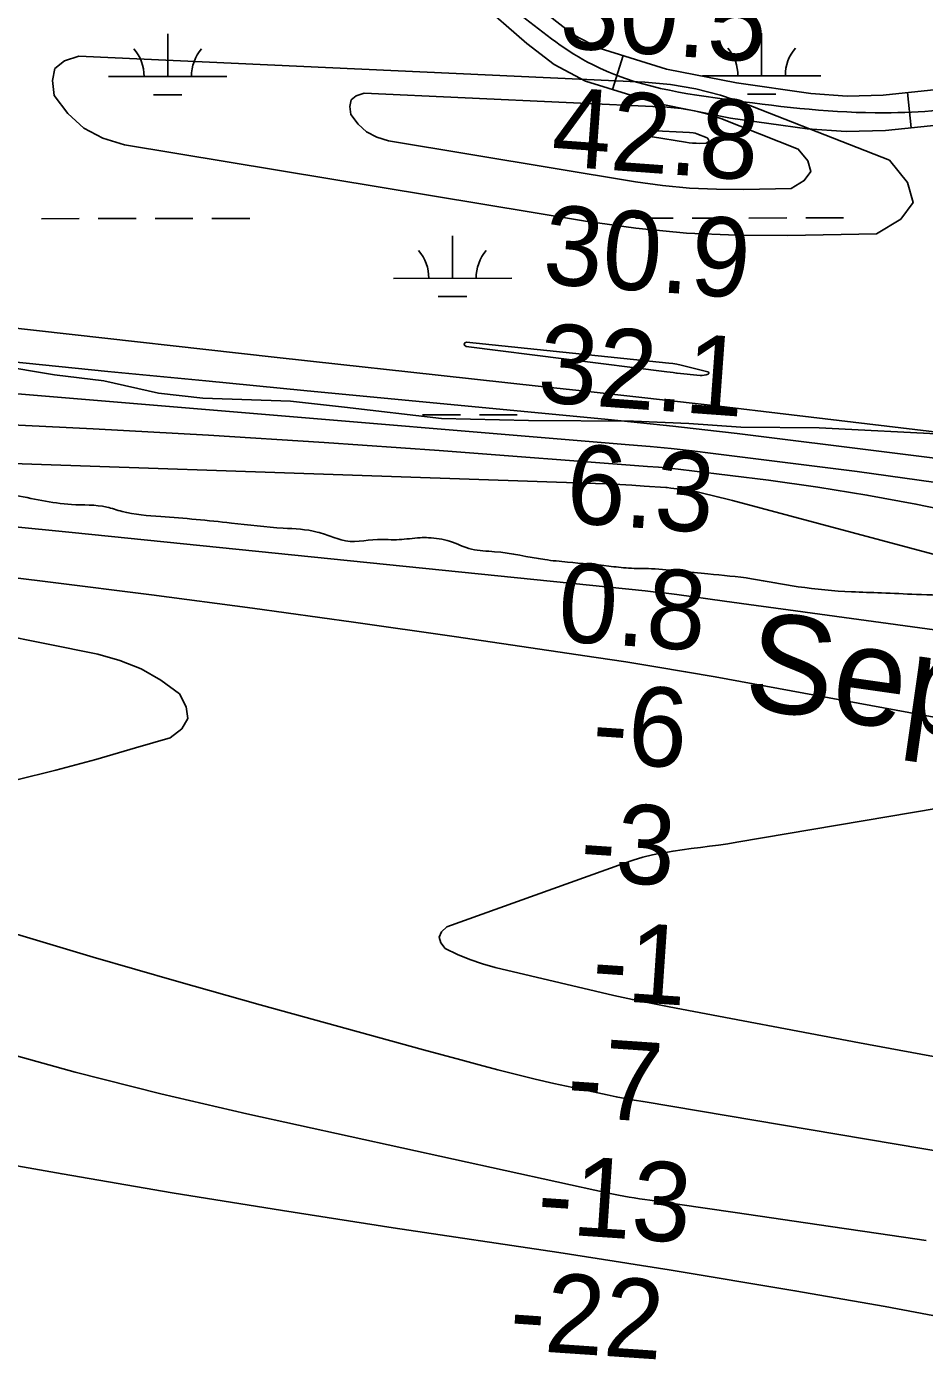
# Model space of a CAD drawing. Extents: x 3297753 to 3335611, y 652252 to 677623.
# Drawn here: x 3330463 to 3331222, y 660950 to 662077 of the extents above; entities that cross this region are included whole.
import ezdxf

# ---------------------------------------------------------------- set-up
doc = ezdxf.new("R2010")
doc.units = 0
for name, color, linetype in [('V-RIVR-EDGE', 7, 'Continuous'), ('V-RIVR-IDEN', 7, 'Continuous'), ('V-RIVR-RANG', 7, 'Continuous'), ('V-ROAD-CNTR', 7, 'Continuous'), ('V-SITE-VEGE', 7, 'Continuous'), ('V-TOPO-DPTH', 7, 'Continuous'), ('V-TOPO-MAJR', 7, 'Continuous'), ('V-TOPO-MINR', 7, 'Continuous'), ('V-TOPO-WATR', 7, 'Continuous'), ('V-WETL-SWMP', 7, 'Continuous')]:
    doc.layers.add(name, color=color, linetype=linetype)

msp = doc.modelspace()

# ---------------------------------------------------------------- linework, layer by layer
at = {"layer": 'V-RIVR-EDGE'}
for points in [[(3331038.8, 661614.3), (3331015.5, 661616.5), (3330991.1, 661618.6), (3330971.6, 661619.1), (3330955, 661620.8), (3330920.2, 661624.2), (3330900.8, 661626.3), (3330858.5, 661633), (3330839, 661635.1), (3330820.4, 661641.8), (3330802.6, 661644.8), (3330795.5, 661644.8), (3330777.7, 661643.2), (3330759.5, 661643.2), (3330728.8, 661642.9), (3330721.8, 661645.4), (3330715.5, 661647.5), (3330708.5, 661649.6), (3330679.9, 661652.9), (3330636, 661657.2), (3330576.3, 661662.7), (3330543.6, 661667), (3330530.7, 661670.7), (3330500.9, 661672.9), (3330450.8, 661680.9), (3330395.2, 661686.8), (3330354.6, 661693.1), (3330298.3, 661702), (3330271.8, 661703.3), (3330255.6, 661704.6), (3330226.2, 661711.3), (3330209.2, 661713.4), (3330195.1, 661713.8), (3330163.2, 661712.2), (3330101.4, 661712.8), (3330065.4, 661715), (3330053.8, 661717.9), (3330048.8, 661722.1), (3330042.6, 661727.9), (3330032.3, 661733.7), (3330000.8, 661739.2), (3329971.4, 661740.5), (3329959.7, 661738.9), (3329936.5, 661734.8), (3329919.5, 661731.1), (3329896.7, 661731.6), (3329881.4, 661732.8), (3329863.6, 661730.4), (3329856.9, 661734.6), (3329852, 661735.4), (3329837, 661735), (3329820.5, 661737.1), (3329797.3, 661739.3), (3329766.6, 661738.9), (3329750, 661741.5), (3329714, 661745.7), (3329707.8, 661747.4), (3329704, 661754.4), (3329697, 661756.9), (3329690.4, 661751.5), (3329679.2, 661752.4), (3329644.8, 661757.5), (3329618.7, 661762.5), (3329571, 661772.2), (3329537.1, 661776.8), (3329474.5, 661784.8), (3329449.2, 661788.6), (3329412.3, 661794.1), (3329395.8, 661795), (3329382.1, 661795), (3329372.1, 661795), (3329344.4, 661797.6), (3329327.8, 661798.5), (3329318.7, 661797.6), (3329274.3, 661798.2), (3329252.8, 661801.5), (3329195.6, 661807.5), (3329121, 661818.9), (3329075, 661824.8), (3329036.5, 661834.8), (3329003.4, 661842.8), (3328965.2, 661845.4), (3328929.2, 661847.1), (3328910.1, 661848.4), (3328879.1, 661857.2), (3328826.4, 661865.6), (3328781.7, 661870.7), (3328715.8, 661878.7), (3328661.9, 661882.2), (3328658.2, 661885.1), (3328657, 661889.6), (3328635.8, 661889.7), (3328604.4, 661895.2), (3328596.9, 661896), (3328588.6, 661895.2), (3328582, 661895.6), (3328549.7, 661901.9), (3328499.9, 661905.8), (3328480.5, 661910), (3328466, 661917.1), (3328455.2, 661918.3), (3328428.3, 661922.1), (3328418.7, 661923), (3328415.4, 661918.8), (3328409.6, 661918), (3328403.4, 661918.5), (3328401.7, 661921.4), (3328394.7, 661928), (3328342.1, 661938.9), (3328293.2, 661948.6), (3328270.8, 661953.2), (3328208.3, 661968.7), (3328152.4, 661978.3), (3328103.1, 661985.1), (3328040.5, 661995.2), (3327953.1, 662008.7), (3327892.6, 662016.3), (3327875.2, 662015.5), (3327861.1, 662010.6), (3327855.3, 662009.3), (3327844.1, 662010.6), (3327834.5, 662016), (3327815.1, 662023.1), (3327799.3, 662025.2), (3327779, 662028.6), (3327711.5, 662036.6), (3327562.8, 662061.9), (3327513, 662069), (3327479.1, 662074.5), (3327443, 662080), (3327407, 662084.2), (3327362.6, 662088.9), (3327314.1, 662089), (3327294.7, 662089.5), (3327271.4, 662092), (3327231.3, 662096.7), (3327193.1, 662101.7), (3327145.9, 662108.9), (3327115.7, 662116), (3327063.5, 662123.2), (3327027, 662126.2), (3326973.5, 662133.8), (3326935.8, 662138.4), (3326889.8, 662141)], [(3333420.3, 661275.6), (3333378.9, 661280.3), (3333334.2, 661289.9), (3333278.3, 661305.4), (3333241, 661315), (3333207.8, 661316.8), (3333161.8, 661316.9), (3333146.1, 661320.2), (3333110.5, 661336.5), (3333086.5, 661342.3), (3333031, 661354.1), (3332993.2, 661360.8), (3332954.3, 661368.4), (3332920.3, 661372.6), (3332882.6, 661372.3), (3332855.7, 661376.5), (3332813.8, 661385.7), (3332750, 661397.9), (3332712.7, 661403.4), (3332668, 661410.1), (3332617.4, 661413.6), (3332570.6, 661416.2), (3332532.1, 661420), (3332493.1, 661425.5), (3332440.5, 661429.7), (3332391.2, 661434), (3332338.2, 661443.7), (3332270.2, 661456.7), (3332231.7, 661463.4), (3332143.4, 661477.7), (3332084.2, 661489.5), (3332034.9, 661499.1), (3332006.7, 661505), (3331963.2, 661510.1), (3331877.9, 661519.4), (3331829, 661524.1), (3331785.4, 661530), (3331735.7, 661534.7), (3331691, 661538.1), (3331643.3, 661543.6), (3331608.9, 661542.5), (3331576.6, 661543.8), (3331553.4, 661543.8), (3331526, 661545.6), (3331466.8, 661554.4), (3331429.1, 661559.1), (3331416.2, 661559.9), (3331407.5, 661562.4), (3331400.9, 661563.7), (3331375.2, 661567.9), (3331347.4, 661573.8), (3331322.6, 661580.9), (3331292.4, 661587.6), (3331260.5, 661593.9), (3331250.5, 661595.2), (3331214.9, 661596.9), (3331185.4, 661598.2), (3331160.2, 661599.1), (3331115, 661603.4), (3331075.6, 661610.1), (3331038.8, 661614.3)]]:
    msp.add_spline(points, degree=3, dxfattribs=at)
at = {"layer": 'V-ROAD-CNTR'}
for p, q in [((3330967.1, 662052.3), (3330958.2, 662023.6)), ((3331207.3, 662021), (3331210.4, 661991.2))]:
    msp.add_line(p, q, dxfattribs=at)
for points in [[(3330844.4, 662098.5), (3330885.6, 662062.6), (3330908.7, 662044.6), (3330935.4, 662030.7), (3330996.3, 662011.8), (3331057.9, 661999.5), (3331122.6, 661990.5), (3331155.7, 661988.1), (3331188.8, 661988.9), (3331281.1, 661998.5)], [(3330904.7, 662085.8), (3330925, 662069.9), (3330946.8, 662058.6), (3331003.7, 662040.9), (3331062.9, 662029.1), (3331125.7, 662020.3), (3331156.4, 662018.1), (3331186.9, 662018.9), (3331277.7, 662028.3)]]:
    msp.add_lwpolyline(points, dxfattribs=at)
msp.add_spline([(3328023, 662390.8), (3328495.8, 662335.5), (3329060, 662301.1), (3329435.1, 662310.6), (3329616.6, 662316.2), (3329714.4, 662319.3), (3329771.8, 662311.2), (3329825.2, 662280), (3329861.1, 662218.4), (3329893.4, 662173), (3329949.2, 662161), (3330067.7, 662144.1), (3330256.8, 662152.9), (3330465.5, 662159.9), (3330666.4, 662160.9), (3330821.1, 662128.7), (3330941.1, 662044.6), (3331060.4, 662014.3), (3331187.9, 662003.9), (3331370.8, 662025), (3331521.6, 662046.5), (3331735.9, 662062.2), (3331979.5, 662091.2), (3332173.6, 662104.2), (3332344.3, 662126.6), (3332611.7, 662193.4), (3332889.9, 662244.8), (3333149.7, 662275.7), (3333340.8, 662299.8), (3333416.4, 662311.3)], degree=3, dxfattribs=at)
at = {"layer": 'V-SITE-VEGE'}
for p, q in [((3330486.6, 661782.4), (3330432.8, 661791.4)), ((3330528.1, 661777.3), (3330486.6, 661782.4)), ((3330574.3, 661767), (3330528.1, 661777.3)), ((3330611.9, 661762.6), (3330574.3, 661767)), ((3330686.1, 661760.1), (3330611.9, 661762.6)), ((3330731.6, 661755.1), (3330686.1, 661760.1)), ((3330813.7, 661745.6), (3330731.6, 661755.1)), ((3330887.1, 661744), (3330813.7, 661745.6)), ((3330975.8, 661743.4), (3330887.1, 661744)), ((3331022.6, 661741.2), (3330975.8, 661743.4)), ((3331066.5, 661738.2), (3331022.6, 661741.2)), ((3331132.7, 661737.7), (3331066.5, 661738.2)), ((3331242.9, 661732.1), (3331132.7, 661737.7))]:
    msp.add_line(p, q, dxfattribs=at)
at = {"layer": 'V-TOPO-DPTH'}
for points in [[(3331807.9, 661488), (3331160.2, 661576.5), (3331133.3, 661580.2), (3331106.5, 661583.8), (3331079.6, 661587.5), (3331052.8, 661591.2), (3331012.5, 661596.8), (3331005.8, 661597.6), (3330999.1, 661598.5), (3330992.4, 661599.2), (3330985.7, 661600), (3330501.5, 661649.2), (3330447.6, 661654.7), (3330393.8, 661660.2), (3330339.9, 661665.8), (3330286.1, 661671.5), (3330182.4, 661682.4), (3330178.4, 661682.8), (3330176.4, 661683.1), (3330174.4, 661683.3), (3329582.5, 661752.4), (3329548, 661756.5), (3329513.6, 661760.5), (3329479.1, 661764.6)], [(3331807.9, 661488), (3331160.2, 661576.5), (3331133.3, 661580.2), (3331106.5, 661583.8), (3331079.6, 661587.5), (3331052.8, 661591.2), (3331012.5, 661596.8), (3331005.8, 661597.6), (3330999.1, 661598.5), (3330992.4, 661599.2), (3330985.7, 661600), (3330501.5, 661649.2), (3330447.6, 661654.7), (3330393.8, 661660.2), (3330339.9, 661665.8), (3330286.1, 661671.5), (3330182.4, 661682.4), (3330178.4, 661682.8), (3330176.4, 661683.1), (3330174.4, 661683.3), (3329582.5, 661752.4), (3329548, 661756.5), (3329513.6, 661760.5), (3329479.1, 661764.6)], [(3330421.7, 661741.7), (3330519.3, 661736.9), (3330616.8, 661731.6), (3330714.3, 661725.3), (3330811.7, 661718.4), (3330987.7, 661705.1), (3330997.1, 661704.4), (3331006.5, 661703.5), (3331015.9, 661702.5), (3331025.2, 661701.4), (3331090, 661693.3), (3331131.6, 661687.5), (3331173.1, 661680.9), (3331214.5, 661673.2), (3331255.6, 661664.7)], [(3330453.5, 661439.8), (3330487.5, 661448.3), (3330521.4, 661457.5), (3330555.1, 661467.1), (3330584.4, 661475.8), (3330594, 661483.4), (3330599.3, 661492), (3330597.9, 661502), (3330592.2, 661512.8), (3330576.4, 661524.3), (3330559.7, 661534), (3330541.8, 661541.1), (3330523, 661546.4), (3330394.1, 661572.3)], [(3330394.1, 661572.3), (3330523, 661546.4), (3330541.8, 661541.1), (3330559.7, 661534), (3330576.4, 661524.3), (3330592.2, 661512.8), (3330597.9, 661502), (3330599.3, 661492), (3330594, 661483.4), (3330584.4, 661475.8), (3330555.1, 661467.1), (3330521.4, 661457.5), (3330487.5, 661448.3), (3330453.5, 661439.8)], [(3329348.2, 661368.2), (3329846, 661238.2), (3329887.5, 661227.5), (3329929.1, 661217.1), (3329970.8, 661207.2), (3330012.6, 661197.5), (3330081.6, 661181.8), (3330088.9, 661180.2), (3330096.3, 661178.6), (3330103.6, 661177.2), (3330111, 661175.8), (3330399.9, 661123.5), (3330492.9, 661107.1), (3330586, 661091.2), (3330679.2, 661076.2), (3330772.6, 661061.7), (3330912.8, 661040.6), (3330936.1, 661037.1), (3330959.4, 661033.5), (3330982.6, 661029.7), (3331005.9, 661026), (3331112.2, 661008.4), (3331188.5, 660995.1), (3331264.6, 660980.8)], [(3331264.6, 660980.8), (3331188.5, 660995.1), (3331112.2, 661008.4), (3331005.9, 661026), (3330982.6, 661029.7), (3330959.4, 661033.5), (3330936.1, 661037.1), (3330912.8, 661040.6), (3330772.6, 661061.7), (3330679.2, 661076.2), (3330586, 661091.2), (3330492.9, 661107.1), (3330399.9, 661123.5), (3330111, 661175.8), (3330103.6, 661177.2), (3330096.3, 661178.6), (3330088.9, 661180.2), (3330081.6, 661181.8), (3330012.6, 661197.5), (3329970.8, 661207.2), (3329929.1, 661217.1), (3329887.5, 661227.5), (3329846, 661238.2), (3329348.2, 661368.2)], [(3331361.5, 661104.7), (3330984, 661168.2), (3330976.4, 661169.5), (3330968.8, 661170.9), (3330961.3, 661172.4), (3330953.7, 661173.9), (3330924.5, 661180.1), (3330908.6, 661183.5), (3330892.8, 661187.2), (3330877, 661191.1), (3330861.2, 661195.1), (3330845.5, 661199.3), (3330829.8, 661203.5), (3330814.1, 661207.8), (3330798.4, 661212.1), (3330660.3, 661250.1), (3330589.7, 661270), (3330519.2, 661290.4), (3330448.9, 661311.5)], [(3330448.9, 661311.5), (3330519.2, 661290.4), (3330589.7, 661270), (3330660.3, 661250.1), (3330798.4, 661212.1), (3330814.1, 661207.8), (3330829.8, 661203.5), (3330845.5, 661199.3), (3330861.2, 661195.1), (3330877, 661191.1), (3330892.8, 661187.2), (3330908.6, 661183.5), (3330924.5, 661180.1), (3330953.7, 661173.9), (3330961.3, 661172.4), (3330968.8, 661170.9), (3330976.4, 661169.5), (3330984, 661168.2), (3331361.5, 661104.7)]]:
    msp.add_lwpolyline(points, dxfattribs=at)
at = {"layer": 'V-TOPO-MAJR'}
msp.add_lwpolyline([(3331649.5, 661684.3), (3331085.8, 661751.5), (3331048.1, 661756), (3331010.5, 661760.3), (3330972.8, 661764.5), (3330935.1, 661768.7), (3330897.7, 661772.7), (3330841.4, 661778.8), (3330785, 661785), (3330728.6, 661791.2), (3330672.3, 661797.5), (3330270.1, 661842.4)], dxfattribs=at)
at = {"layer": 'V-TOPO-MINR'}
for points in [[(3331028.5, 662024.3), (3331049.4, 662018.7), (3331070, 662011.8), (3331192.2, 661963.8), (3331207.3, 661945.1), (3331212.1, 661928.2), (3331201.7, 661914), (3331181.1, 661901.7), (3331106.2, 661900.1), (3331063.3, 661900.4), (3331020.5, 661902.3), (3330977.8, 661906.5), (3330935.3, 661912.4), (3330545.6, 661976.8), (3330527.5, 661982.5), (3330511.2, 661990.9), (3330497.8, 662003.3), (3330486.3, 662018.5), (3330484.7, 662031.1), (3330486.9, 662041.3), (3330495, 662047.8), (3330507, 662051.9), (3330985.5, 662029.8), (3331007.2, 662027.8), (3331028.5, 662024.3)], [(3331027.5, 662005.7), (3331038.6, 662002.7), (3331049.7, 661999), (3331115.1, 661973.3), (3331123.2, 661963.2), (3331125.8, 661954.2), (3331120.2, 661946.6), (3331109.2, 661940), (3331069.1, 661939.1), (3331046.1, 661939.3), (3331023.1, 661940.3), (3331000.3, 661942.6), (3330977.5, 661945.7), (3330768.7, 661980.2), (3330759, 661983.2), (3330750.3, 661987.7), (3330743.1, 661994.4), (3330737, 662002.6), (3330736.1, 662009.3), (3330737.3, 662014.8), (3330741.6, 662018.3), (3330748.1, 662020.4), (3331004.4, 662008.6), (3331016, 662007.5), (3331027.5, 662005.7)], [(3331026.4, 661987), (3331027.9, 661986.6), (3331029.3, 661986.1), (3331038.1, 661982.7), (3331039.2, 661981.3), (3331039.5, 661980.1), (3331038.8, 661979.1), (3331037.3, 661978.2), (3331031.9, 661978.1), (3331028.9, 661978.2), (3331025.8, 661978.3), (3331022.8, 661978.6), (3331019.7, 661979), (3330991.8, 661983.6), (3330989.4, 661984.6), (3330988.4, 661985.5), (3330987.6, 661986.6), (3330987.5, 661987.5), (3330987.6, 661988.2), (3330988.2, 661988.7), (3330989.1, 661989), (3331023.3, 661987.4), (3331026.4, 661987)], [(3331012.6, 661791.4), (3331016.1, 661790.7), (3331019.5, 661789.9), (3331038.7, 661785.1), (3331039.3, 661784.6), (3331039.6, 661784.1), (3331039.4, 661783.5), (3331038.9, 661782.9), (3331037.2, 661782.4), (3331033.8, 661781.9), (3331032.1, 661781.9), (3331012.8, 661783.9), (3331012.1, 661784), (3331009.4, 661784.3), (3331006.7, 661784.6), (3331004, 661785), (3330834.3, 661806.4), (3330833.1, 661807.5), (3330832.7, 661808.5), (3330833.3, 661809.4), (3330834.8, 661810.2), (3331005.7, 661792.4), (3331009.2, 661791.9), (3331012.6, 661791.4)], [(3331323.3, 661700.6), (3331063.4, 661732.8), (3331036.2, 661736), (3331009, 661739.1), (3330981.7, 661742), (3330954.5, 661744.7), (3330697.1, 661769.3), (3330614.3, 661777.3), (3330531.5, 661785.4), (3330448.8, 661793.7)], [(3331243.4, 661689.9), (3331164.9, 661700.7), (3331043.1, 661716), (3331025.4, 661718.1), (3331007.6, 661720.1), (3330989.9, 661721.8), (3330972.1, 661723.4), (3330242.4, 661784.1)], [(3331251.4, 661489.1), (3331044.9, 661527.1), (3331019.8, 661531.5), (3330994.6, 661535.8), (3330969.5, 661539.9), (3330944.2, 661543.7), (3330824.4, 661561.3), (3330739.2, 661573.5), (3330653.9, 661585.3), (3330568.5, 661596.5), (3330483.1, 661607.3), (3330230.1, 661638.4), (3330201.2, 661642), (3330172.3, 661645.5), (3330143.4, 661649), (3330114.6, 661652.6), (3329943.2, 661673.6), (3329847.9, 661685.4), (3329752.6, 661697.2), (3329657.3, 661709), (3329562.1, 661720.9), (3329419.1, 661738.9)], [(3331255.6, 661664.7), (3331214.5, 661673.2), (3331173.1, 661680.9), (3331131.6, 661687.5), (3331090, 661693.3), (3331025.2, 661701.4), (3331015.9, 661702.5), (3331006.5, 661703.5), (3330997.1, 661704.4), (3330987.7, 661705.1), (3330811.7, 661718.4), (3330714.3, 661725.3), (3330616.8, 661731.6), (3330519.3, 661736.9), (3330421.7, 661741.7)], [(3331233.3, 661629.7), (3331059.5, 661676.2), (3331053.8, 661677.7), (3331048, 661679.2), (3331042.2, 661680.6), (3331036.4, 661682), (3331034.3, 661682.4), (3331029.6, 661683.5), (3331024.7, 661684.4), (3331019.9, 661685.2), (3331015.1, 661685.9), (3331007.5, 661686.8), (3331004.2, 661687.1), (3331003.1, 661687.2), (3330984.8, 661688.5), (3330974.5, 661689.2), (3330964.3, 661689.8), (3330954, 661690.3), (3330943.7, 661690.7), (3330253.4, 661714.4)], [(3330453.5, 661439.8), (3330487.5, 661448.3), (3330521.4, 661457.5), (3330555.1, 661467.1), (3330584.4, 661475.8), (3330594, 661483.4), (3330599.3, 661492), (3330597.9, 661502), (3330592.2, 661512.8), (3330576.4, 661524.3), (3330559.7, 661534), (3330541.8, 661541.1), (3330523, 661546.4), (3330394.1, 661572.3)], [(3331263, 661200.2), (3331166.9, 661217.9), (3331006.1, 661248.2), (3330990.5, 661251.3), (3330974.9, 661254.5), (3330959.3, 661257.9), (3330943.8, 661261.5), (3330859, 661281.6), (3330848.1, 661284.6), (3330837.4, 661288.2), (3330827, 661292.6), (3330816.8, 661297.5), (3330813, 661302.4), (3330811.5, 661307.1), (3330813.6, 661311.6), (3330818.1, 661315.9), (3330967.4, 661369.6), (3330975.5, 661372.3), (3330983.6, 661374.7), (3330991.8, 661376.7), (3331000.2, 661378.4), (3331001.6, 661378.6), (3331009.3, 661379.9), (3331017, 661381.1), (3331024.7, 661382.1), (3331032.4, 661383.1), (3331040.1, 661384), (3331047.8, 661385.1), (3331055.5, 661386.2), (3331063.2, 661387.5), (3331318.5, 661430.5)], [(3331264.6, 660980.8), (3331188.5, 660995.1), (3331112.2, 661008.4), (3331005.9, 661026), (3330982.6, 661029.7), (3330959.4, 661033.5), (3330936.1, 661037.1), (3330912.8, 661040.6), (3330772.6, 661061.7), (3330679.2, 661076.2), (3330586, 661091.2), (3330492.9, 661107.1), (3330399.9, 661123.5), (3330111, 661175.8), (3330103.6, 661177.2), (3330096.3, 661178.6), (3330088.9, 661180.2), (3330081.6, 661181.8), (3330012.6, 661197.5), (3329970.8, 661207.2), (3329929.1, 661217.1), (3329887.5, 661227.5), (3329846, 661238.2), (3329348.2, 661368.2)], [(3331361.5, 661104.7), (3330984, 661168.2), (3330976.4, 661169.5), (3330968.8, 661170.9), (3330961.3, 661172.4), (3330953.7, 661173.9), (3330924.5, 661180.1), (3330908.6, 661183.5), (3330892.8, 661187.2), (3330877, 661191.1), (3330861.2, 661195.1), (3330845.5, 661199.3), (3330829.8, 661203.5), (3330814.1, 661207.8), (3330798.4, 661212.1), (3330660.3, 661250.1), (3330589.7, 661270), (3330519.2, 661290.4), (3330448.9, 661311.5)], [(3331223.2, 661050.9), (3331182.8, 661056.8), (3331142.4, 661062.7), (3331102.1, 661068.6), (3331061.7, 661074.5), (3330989.7, 661084.9), (3330985.3, 661085.5), (3330980.9, 661086.2), (3330976.5, 661086.9), (3330972.1, 661087.6), (3330967.7, 661088.4), (3330963.3, 661089.2), (3330958.9, 661090.1), (3330954.6, 661091), (3330649, 661158), (3330576.3, 661174.9), (3330503.9, 661193.1), (3330432, 661213.2)]]:
    msp.add_lwpolyline(points, dxfattribs=at)
at = {"layer": 'V-TOPO-WATR'}
msp.add_lwpolyline([(3331807.9, 661488), (3331160.2, 661576.5), (3331133.3, 661580.2), (3331106.5, 661583.8), (3331079.6, 661587.5), (3331052.8, 661591.2), (3331012.5, 661596.8), (3331005.8, 661597.6), (3330999.1, 661598.5), (3330992.4, 661599.2), (3330985.7, 661600), (3330501.5, 661649.2), (3330447.6, 661654.7), (3330393.8, 661660.2), (3330339.9, 661665.8), (3330286.1, 661671.5), (3330182.4, 661682.4), (3330178.4, 661682.8), (3330176.4, 661683.1), (3330174.4, 661683.3), (3329582.5, 661752.4), (3329548, 661756.5), (3329513.6, 661760.5), (3329479.1, 661764.6)], dxfattribs=at)
at = {"layer": 'V-WETL-SWMP'}
for p, q in [((3330582.2, 662034.6), (3330582.2, 662070.6)), ((3331084.1, 662035.1), (3331084.1, 662071.1)), ((3330532.2, 662034.6), (3330632.2, 662034.7)), ((3331034.1, 662035.1), (3331134.1, 662035.2)), ((3330570.2, 662019.2), (3330594.2, 662019.2)), ((3331072.1, 662019.7), (3331096.1, 662019.7)), ((3330571.5, 661914.5), (3330603.5, 661914.6)), ((3330619.5, 661914.6), (3330651.5, 661914.6)), ((3330977.4, 661914.9), (3331009.4, 661915)), ((3331025.4, 661915), (3331057.4, 661915)), ((3331073.4, 661915), (3331105.4, 661915.1)), ((3331121.4, 661915.1), (3331153.4, 661915.1)), ((3330475.5, 661914.4), (3330507.5, 661914.5)), ((3330523.5, 661914.5), (3330555.5, 661914.5)), ((3330822.9, 661864), (3330822.8, 661900)), ((3330772.9, 661864), (3330872.9, 661864.1)), ((3330810.9, 661848.6), (3330834.9, 661848.6)), ((3330486.6, 661782.4), (3330432.8, 661791.4)), ((3330528.1, 661777.3), (3330486.6, 661782.4)), ((3330574.3, 661767), (3330528.1, 661777.3)), ((3330611.9, 661762.6), (3330574.3, 661767)), ((3330686.1, 661760.1), (3330611.9, 661762.6)), ((3330731.6, 661755.1), (3330686.1, 661760.1)), ((3330813.7, 661745.6), (3330731.6, 661755.1)), ((3330797.6, 661748.6), (3330829.6, 661748.6)), ((3330845.6, 661748.6), (3330877.6, 661748.7)), ((3330887.1, 661744), (3330813.7, 661745.6)), ((3330975.8, 661743.4), (3330887.1, 661744)), ((3331022.6, 661741.2), (3330975.8, 661743.4)), ((3331066.5, 661738.2), (3331022.6, 661741.2)), ((3331132.7, 661737.7), (3331066.5, 661738.2)), ((3331084.4, 661738.1), (3331084.4, 661738.4)), ((3331242.9, 661732.1), (3331132.7, 661737.7))]:
    msp.add_line(p, q, dxfattribs=at)
for centre, start, end in [((3330527, 662035), 359.2865, 40.8301), ((3330637.5, 662035.1), 139.2865, 180.8301), ((3331028.9, 662035.5), 359.2865, 40.8301), ((3331139.4, 662035.7), 139.2865, 180.8301), ((3330767.6, 661864.5), 359.2865, 40.8301), ((3330878.1, 661864.6), 139.2865, 180.8301)]:
    msp.add_arc(centre, 35.2, start, end, dxfattribs=at)

# ---------------------------------------------------------------- texts
at = {"layer": 'V-RIVR-IDEN'}
msp.add_text('September', height=83, rotation=351.8699, dxfattribs=at).set_placement((3331067.1, 661501.6))
at = {"layer": 'V-RIVR-RANG'}
for s, rotation, p in [('30.5', 355.8383, (3330912.4, 662059.1)), ('42.8', 355.8383, (3330905.4, 661959.3)), ('30.9', 355.8383, (3330898.1, 661859.6)), ('32.1', 355.8383, (3330893.7, 661759.7)), ('6.3', 355.8383, (3330917.5, 661657.7)), ('0.8', 356.12, (3330910.6, 661557.5)), ('-6', 356.12, (3330939.7, 661455.3)), ('-3', 356.12, (3330929.5, 661355.7)), ('-1', 356.12, (3330939.6, 661254.8)), ('-7', 356.12, (3330918.3, 661156)), ('-13', 356.12, (3330893.2, 661057.5)), ('-22', 356.12, (3330869.9, 660958.9))]:
    msp.add_text(s, height=67, rotation=rotation, dxfattribs=at).set_placement(p)

doc.saveas('drawing.dxf')
